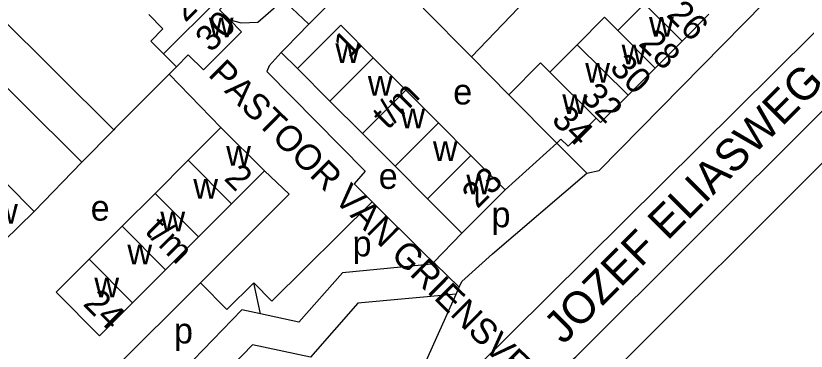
# Model space of a CAD drawing. Extents: x 159261 to 160849, y 382514 to 384534.
# Drawn here: x 160158.3 to 160281.9, y 383033.8 to 383086.2 of the extents above; entities that cross this region are included whole.
import ezdxf

# ---------------------------------------------------------------- set-up
doc = ezdxf.new("R2010")
doc.units = 0
for name, color, linetype in [('BLT_Basislijn', 7, 'Continuous'), ('BLT_Bebouwing', 7, 'Continuous'), ('BLT_Centroide', 7, 'Continuous'), ('BLT_Huisnummer', 7, 'Continuous'), ('BLT_Huisnummer_ tussenligend', 7, 'Continuous'), ('BLT_Huisnummer_reeks', 7, 'Continuous'), ('BLT_Onderdoorgang_en_onderverdeling', 7, 'Continuous'), ('BLT_Onderverdeling_panden', 7, 'Continuous'), ('BLT_Straatnaam', 7, 'Continuous'), ('BLT_Straatnaam_verkleind', 7, 'Continuous')]:
    doc.layers.add(name, color=color, linetype=linetype)

msp = doc.modelspace()

# ---------------------------------------------------------------- linework, layer by layer
at = {"layer": 'BLT_Basislijn'}
for p, q in [((160173.67, 383068.44), (160136.25, 383105.56)), ((160229.6, 383079.85), (160222.04, 383087.41)), ((160199.85, 383080.49), (160202.37, 383078)), ((160235.42, 383073.89), (160229.6, 383079.85)), ((160182.29, 383077.1), (160183.45, 383078.26)), ((160177.18, 383071.96), (160182.29, 383077.1)), ((160190.42, 383068.8), (160182.29, 383077.1)), ((160292.66, 383071.45), (160224.44, 383003.38)), ((160173.67, 383068.44), (160168.67, 383063.34)), ((160234.86, 383059.04), (160242.93, 383066.34)), ((160247.61, 383061.63), (160242.93, 383066.34)), ((160168.67, 383063.34), (160161.19, 383055.67)), ((160211.24, 383059.96), (160214.08, 383057.15)), ((160214.08, 383057.15), (160198.37, 383041.64)), ((160223.64, 383047.7), (160228.08, 383052.26)), ((160223.89, 383047.45), (160223.64, 383047.7)), ((160227.67, 383043.8), (160223.89, 383047.45)), ((160187.19, 383044.5), (160167.24, 383024.64)), ((160191.34, 383040.31), (160187.19, 383044.5)), ((160195.56, 383044.48), (160191.34, 383040.31)), ((160195.56, 383044.48), (160198.37, 383041.64)), ((160196.6, 383039.64), (160195.56, 383044.48)), ((160227.19, 383042.74), (160227.67, 383043.8)), ((160221.37, 383029.74), (160227.19, 383042.74)), ((160193.66, 383040.26), (160173.02, 383018.93))]:
    msp.add_line(p, q, dxfattribs=at)
for points in [[(160229.6, 383079.85), (160257.76, 383109.21), (160296.87, 383148.92)], [(160334.55, 383136.76), (160324.14, 383124.2), (160229.84, 383030.77)], [(160247.61, 383061.63), (160249.56, 383062.08), (160317.22, 383130.85), (160317.32, 383131.11), (160315.65, 383132.91)], [(160112.48, 383118.76), (160120.04, 383111.7), (160168.67, 383063.34)], [(160203.53, 382990.28), (160202.85, 382990.76), (160202.85, 382993.78), (160211.42, 383003.04), (160240.74, 383031.83), (160241.16, 383032.1), (160244.98, 383032.15), (160245.93, 383032.94), (160321.87, 383108.69)], [(160204.18, 383084.92), (160207.48, 383088.28), (160214.25, 383095.17)], [(160191.78, 383085.6), (160193.56, 383085.16), (160196.17, 383085.26), (160199.83, 383088.41), (160200.62, 383088.27), (160204.18, 383084.92)], [(160204.18, 383084.92), (160200.59, 383081.28), (160199.85, 383080.49)], [(160199.85, 383080.49), (160197.94, 383078.44), (160197.6, 383077.52), (160212.98, 383061.97), (160211.24, 383059.96)], [(160177.18, 383071.96), (160173.84, 383068.6), (160173.67, 383068.44)], [(160197.22, 383061.99), (160201.09, 383058.34), (160187.19, 383044.5)], [(160227.67, 383043.8), (160228.07, 383044.72), (160232.88, 383049.03), (160247.61, 383061.63)], [(160214.08, 383057.15), (160222.13, 383049.14), (160223.64, 383047.7)], [(160223.89, 383047.45), (160209.4, 383046.09), (160202.59, 383038.38), (160196.6, 383039.64)], [(160227.19, 383042.74), (160211.84, 383041.3), (160204.42, 383032.89), (160195.33, 383034.8), (160176.57, 383015.42)], [(160196.6, 383039.64), (160193.66, 383040.26)]]:
    msp.add_lwpolyline(points, dxfattribs=at)
at = {"layer": 'BLT_Bebouwing'}
for p, q in [((160256.66, 383088.12), (160252.45, 383083.92)), ((160266.73, 383086.47), (160262.55, 383082.29)), ((160262.55, 383082.29), (160258.29, 383078.04)), ((160183.45, 383078.26), (160181.44, 383080.28)), ((160219.33, 383074.59), (160214.24, 383079.68)), ((160202.37, 383078), (160207.46, 383072.91)), ((160258.29, 383078.04), (160254.07, 383073.82)), ((160224.42, 383069.5), (160219.33, 383074.59)), ((160207.46, 383072.91), (160212.54, 383067.82)), ((160229.5, 383064.4), (160224.42, 383069.5)), ((160190.42, 383068.8), (160185.27, 383063.65)), ((160197.22, 383061.99), (160190.42, 383068.8)), ((160212.54, 383067.82), (160217.63, 383062.72)), ((160234.86, 383059.04), (160229.5, 383064.4)), ((160185.27, 383063.65), (160180.11, 383058.49)), ((160217.63, 383062.72), (160222.72, 383057.63)), ((160192.06, 383056.85), (160197.22, 383061.99)), ((160228.08, 383052.26), (160234.86, 383059.04)), ((160180.11, 383058.49), (160174.96, 383053.34)), ((160186.91, 383051.69), (160192.06, 383056.85)), ((160222.72, 383057.63), (160228.08, 383052.26)), ((160174.96, 383053.34), (160169.8, 383048.19)), ((160181.75, 383046.54), (160186.91, 383051.69)), ((160176.6, 383041.39), (160181.75, 383046.54))]:
    msp.add_line(p, q, dxfattribs=at)
for points in [[(160189.94, 383088.76), (160190.87, 383087.83), (160190.21, 383087.17), (160191.78, 383085.6)], [(160179.12, 383086.43), (160181.34, 383084.2), (160179.43, 383082.29), (160181.44, 383080.28)], [(160191.78, 383085.6), (160193.64, 383083.74), (160187.66, 383077.77), (160185.31, 383080.12), (160183.45, 383078.26)], [(160252.45, 383083.92), (160250.38, 383086.01), (160246.12, 383081.71)], [(160214.24, 383079.68), (160209.15, 383084.78), (160202.37, 383078)], [(160241.85, 383077.41), (160246.12, 383081.71)], [(160241.85, 383077.41), (160240.4, 383078.87), (160235.42, 383073.89)], [(160235.42, 383073.89), (160242.93, 383066.34)], [(160254.07, 383073.82), (160249.79, 383069.54), (160249.1, 383070.23)], [(160249.1, 383070.23), (160244.69, 383065.84), (160243.56, 383066.97), (160242.93, 383066.34)], [(160154.52, 383057.77), (160156.82, 383060.06), (160161.19, 383055.67)], [(160161.19, 383055.67), (160156.48, 383050.99), (160152.94, 383047.46)], [(160169.8, 383048.19), (160164.65, 383043.04), (160171.44, 383036.24), (160176.6, 383041.39)]]:
    msp.add_lwpolyline(points, dxfattribs=at)
at = {"layer": 'BLT_Onderdoorgang_en_onderverdeling'}
for p, q in [((160207.46, 383072.91), (160214.24, 383079.68)), ((160212.54, 383067.82), (160219.33, 383074.59)), ((160217.63, 383062.72), (160224.42, 383069.5)), ((160222.72, 383057.63), (160229.5, 383064.4)), ((160192.06, 383056.85), (160185.27, 383063.65)), ((160186.91, 383051.69), (160180.11, 383058.49)), ((160181.75, 383046.54), (160174.96, 383053.34)), ((160176.6, 383041.39), (160169.8, 383048.19))]:
    msp.add_line(p, q, dxfattribs=at)
at = {"layer": 'BLT_Onderverdeling_panden'}
for p, q in [((160181.44, 383080.28), (160189.94, 383088.76)), ((160262.55, 383082.29), (160256.66, 383088.12)), ((160258.29, 383078.04), (160252.45, 383083.92)), ((160254.07, 383073.82), (160246.12, 383081.71))]:
    msp.add_line(p, q, dxfattribs=at)
msp.add_lwpolyline([(160241.85, 383077.41), (160249.1, 383070.23)], dxfattribs=at)

# ---------------------------------------------------------------- texts
at = {"layer": 'BLT_Centroide'}
for s, p in [('w', (160188.52, 383082.88)), ('w', (160257.36, 383082.97)), ('w', (160208.31, 383078.84)), ('w', (160253.06, 383078.67)), ('w', (160247.38, 383075.77)), ('w', (160213.39, 383073.75)), ('e', (160226.73, 383072.38)), ('w', (160243.79, 383070.91)), ('w', (160218.48, 383068.66)), ('w', (160223.56, 383063.56)), ('w', (160191.23, 383062.81)), ('e', (160215.08, 383059.19)), ('w', (160186.09, 383057.66)), ('w', (160228.79, 383058.34)), ('w', (160154.79, 383053.75)), ('e', (160170.04, 383054.22)), ('w', (160180.94, 383052.53)), ('p', (160232.72, 383053.19)), ('p', (160210.99, 383048.64)), ('w', (160175.78, 383047.38)), ('w', (160170.62, 383042.22)), ('p', (160183.06, 383035.03))]:
    msp.add_text(s, height=4, dxfattribs=at).set_placement(p)
at = {"layer": 'BLT_Huisnummer'}
for s, rotation, p in [('30', 44.9425, (160188.84, 383080.38)), ('28', 314.9707, (160255.57, 383081.77)), ('34', 314.9757, (160241.94, 383069.82))]:
    msp.add_text(s, height=4, rotation=rotation, dxfattribs=at).set_placement(p)
at = {"layer": 'BLT_Huisnummer_ tussenligend'}
for s, rotation, p in [('28', 44.8391, (160184.86, 383085.12)), ('26', 314.9756, (160259.93, 383086.27)), ('30', 314.9707, (160251.04, 383077.92)), ('32', 314.9707, (160246.53, 383073.38))]:
    msp.add_text(s, height=4, rotation=rotation, dxfattribs=at).set_placement(p)
at = {"layer": 'BLT_Huisnummer_reeks'}
for s, rotation, p in [('1', 44.9577, (160210.44, 383079.46)), ('t/m', 44.9577, (160216.5, 383068.3)), ('2', 314.9747, (160190.73, 383060.69)), ('23', 44.9577, (160230.52, 383055.97)), ('t/m', 314.9747, (160178.35, 383052.45)), ('24', 314.9925, (160168.7, 383041.09))]:
    msp.add_text(s, height=4, rotation=rotation, dxfattribs=at).set_placement(p)
at = {"layer": 'BLT_Straatnaam'}
msp.add_text('JOZEF ELIASWEG', height=5, rotation=44.9279, dxfattribs=at).set_placement((160243.95, 383034.73))
at = {"layer": 'BLT_Straatnaam_verkleind'}
msp.add_text('PASTOOR VAN GRIENSVENPAD', height=4, rotation=315.3353, dxfattribs=at).set_placement((160188.27, 383076.92))

doc.saveas('drawing.dxf')
